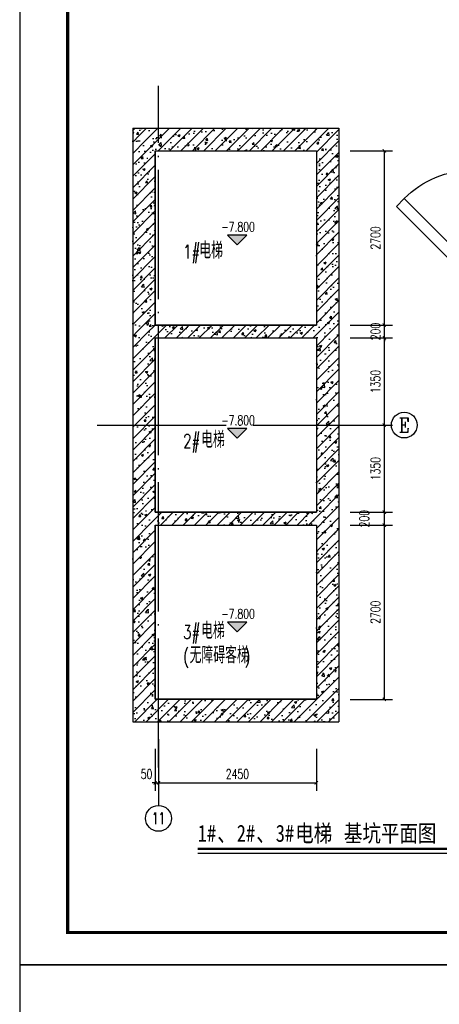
# Model space of a CAD drawing. Extents: x 797781 to 1255204, y 21234 to 1024248.
# Tile 851 of 1056: x 1146159 to 1152670, y 574701 to 589958. Entities that reach past the tile are written whole.
import ezdxf
from ezdxf.enums import TextEntityAlignment as Align

# ---------------------------------------------------------------- set-up
doc = ezdxf.new("R2010")
doc.units = 0
doc.header["$LTSCALE"] = 1000
doc.header["$MEASUREMENT"] = 0
doc.linetypes.add('230303生产综合楼-平面图_t8$0$DOTE', pattern=[2.42, 2, -0.2, 0.02, -0.2])
for name, color, linetype in [('230303生产综合楼-平面图_t8$0$AXIS', 3, 'Continuous'), ('230303生产综合楼-平面图_t8$0$AXIS_TEXT', 7, 'Continuous'), ('230303生产综合楼-平面图_t8$0$DIM_ELEV', 3, 'Continuous'), ('230303生产综合楼-平面图_t8$0$DIM_SYMB', 3, 'Continuous'), ('230303生产综合楼-平面图_t8$0$DOTE', 1, '230303生产综合楼-平面图_t8$0$DOTE'), ('230303生产综合楼-平面图_t8$0$H-楼板留洞', 6, 'Continuous'), ('230303生产综合楼-平面图_t8$0$PUB_HATCH', 8, 'Continuous'), ('230303生产综合楼-平面图_t8$0$PUB_TEXT', 7, 'Continuous'), ('230303生产综合楼-平面图_t8$0$WALL', 40, 'Continuous'), ('230303生产综合楼-平面图_t8$0$WINDOW', 4, 'Continuous'), ('AXIS_TEXT', 7, 'Continuous'), ('PUB_TEXT', 7, 'Continuous'), ('PUB_TITLE', 4, 'Continuous')]:
    doc.layers.add(name, color=color, linetype=linetype)
doc.styles.add('230303生产综合楼-平面图_t8$0$-黑体', font='simhei.ttf', dxfattribs={"width": 0.8})
doc.styles.add('230303生产综合楼-平面图_t8$0$_TCH_AXIS', font='COMPLEX', dxfattribs={"bigfont": 'GBCBIG'})
doc.styles.add('230303生产综合楼-平面图_t8$0$_TCH_DIM', font='SIMPLEX', dxfattribs={"bigfont": 'GBCBIG'})
doc.styles.add('230303生产综合楼-平面图_T8$0$_TCH_DIM_T3', font='SIMPLEX', dxfattribs={"width": 0.705882, "bigfont": 'GBCBIG'})
doc.styles.add('COMPLEX', font='COMPLEX')
doc.dimstyles.new('230303生产综合楼-平面图_T8$0$_TCH_ARCH&&50', dxfattribs={"dimtxt": 148.75, "dimasz": 50, "dimexe": 125, "dimexo": 150, "dimgap": 63.125, "dimtad": 1, "dimdec": 0, "dimzin": 0, "dimdsep": 46, "dimtxsty": '230303生产综合楼-平面图_T8$0$_TCH_DIM_T3', "dimblk": '230303生产综合楼-平面图_t8$0$_ArchTick', "dimcen": 0.09, "dimclrt": 7, "dimazin": 2, "dimtfac": 1, "dimtdec": 0, "dimtix": 1, "dimtmove": 2, "dimatfit": 3, "dimfxl": 1, "dimtolj": 1, "dimtzin": 0, "dimarcsym": 0})
pattern_1 = [(45, (0, 0), (-88.388348, 88.388348), []), (50, (0, 0), (358.63009, -31.37607), [37.5, -412.5]), (355, (0, 0), (-69.37567, 376.09607), [30, -330]), (100.4514, (29.9, -2.6), (289.25469, 344.71977), [31.8701, -350.57106]), (46.1842, (0, 100), (533.62052, -82.7595), [56.25, -618.75]), (96.6356, (44.47, 93.1), (467.33135, 487.05894), [47.80514, -525.8565]), (351.1842, (0, 100), (467.33097, 487.0593), [45, -495]), (21, (50, 75), (298.453526, -201.309445), [37.5, -412.5]), (326, (50, 75), (121.65767, 362.57502), [30, -330]), (71.4514, (74.87, 58.22), (420.11131, 161.26525), [31.8701, -350.57106]), (37.5, (0, 0), (6.079928, 166.446927), [0, -326, 0, -335, 0, -331.25]), (7.5, (0, 0), (131.534769, 197.205856), [0, -191, 0, -318.5, 0, -126.25]), (327.5, (-111.5, 0), (266.911218, -11.277436), [0, -125, 0, -390, 0, -517.5]), (317.5, (-161.5, 0), (291.593085, 50.05249), [0, -162.5, 0, -259, 0, -367.5])]

# ---------------------------------------------------------------- blocks, each defined once
blk = doc.blocks.new('230303生产综合楼-平面图_t8$0$_ArchTick')
at = {"color": 0, "linetype": 'ByBlock', "const_width": 0.3}
blk.add_lwpolyline([(-0.5, -0.5), (0.5, 0.5)], dxfattribs=at)
blk = doc.blocks.new('*D2580')
at = {"layer": '230303生产综合楼-平面图_t8$0$AXIS', "color": 0, "lineweight": -2, "transparency": 16777216}
for p, q in [((1148263, 578661), (1148263, 578007)), ((1148313, 578661), (1148313, 578007)), ((1148263, 578132), (1148213, 578132)), ((1148263, 578132), (1148313, 578132)), ((1148313, 578132), (1148363, 578132))]:
    blk.add_line(p, q, dxfattribs=at)
at = {"layer": 'Defpoints', "color": 0, "transparency": 16777216}
for p in [(1148263, 578811), (1148313, 578811), (1148313, 578132)]:
    blk.add_point(p, dxfattribs=at)
at = {"layer": '230303生产综合楼-平面图_t8$0$AXIS', "color": 0, "lineweight": -2, "transparency": 16777216, "xscale": 50, "yscale": 50, "zscale": 50}
blk.add_blockref('230303生产综合楼-平面图_t8$0$_ArchTick', (1148263, 578132), dxfattribs=at)
at = {"layer": '230303生产综合楼-平面图_t8$0$AXIS', "color": 0, "lineweight": -2, "transparency": 16777216, "xscale": 50, "yscale": 50, "zscale": 50, "rotation": 180}
blk.add_blockref('230303生产综合楼-平面图_t8$0$_ArchTick', (1148313, 578132), dxfattribs=at)
at = {"layer": '230303生产综合楼-平面图_t8$0$AXIS', "color": 7, "transparency": 16777216, "insert": (1148128, 578269), "char_height": 148.8, "attachment_point": 5, "style": '230303生产综合楼-平面图_T8$0$_TCH_DIM_T3'}
blk.add_mtext('\\A1;50', dxfattribs=at)
blk = doc.blocks.new('*D2581')
at = {"layer": '230303生产综合楼-平面图_t8$0$AXIS', "color": 0, "lineweight": -2, "transparency": 16777216}
for p, q in [((1148313, 578661), (1148313, 578007)), ((1150763, 578661), (1150763, 578007)), ((1148313, 578132), (1150763, 578132))]:
    blk.add_line(p, q, dxfattribs=at)
at = {"layer": 'Defpoints', "color": 0, "transparency": 16777216}
for p in [(1148313, 578811), (1150763, 578811), (1150763, 578132)]:
    blk.add_point(p, dxfattribs=at)
at = {"layer": '230303生产综合楼-平面图_t8$0$AXIS', "color": 0, "lineweight": -2, "transparency": 16777216, "xscale": 50, "yscale": 50, "zscale": 50, "rotation": 180}
blk.add_blockref('230303生产综合楼-平面图_t8$0$_ArchTick', (1148313, 578132), dxfattribs=at)
at = {"layer": '230303生产综合楼-平面图_t8$0$AXIS', "color": 0, "lineweight": -2, "transparency": 16777216, "xscale": 50, "yscale": 50, "zscale": 50}
blk.add_blockref('230303生产综合楼-平面图_t8$0$_ArchTick', (1150763, 578132), dxfattribs=at)
at = {"layer": '230303生产综合楼-平面图_t8$0$AXIS', "color": 7, "transparency": 16777216, "insert": (1149538, 578269), "char_height": 148.8, "attachment_point": 5, "style": '230303生产综合楼-平面图_T8$0$_TCH_DIM_T3'}
blk.add_mtext('\\A1;2450', dxfattribs=at)
blk = doc.blocks.new('_AXISO')
blk.add_circle((0, 0), 0.5)
at = {"layer": 'AXIS_TEXT', "style": 'COMPLEX', "width": 1.041667}
blk.add_attdef('A', text='', height=0.56, dxfattribs=at).set_placement((-0.25, -0.28), (0.25, -0.28), align=Align.FIT)
blk = doc.blocks.new('*D2582')
at = {"layer": '230303生产综合楼-平面图_t8$0$AXIS', "color": 0, "lineweight": -2, "transparency": 16777216}
for p, q in [((1151288, 587926), (1151942, 587926)), ((1151817, 585226), (1151817, 587926)), ((1151288, 585226), (1151942, 585226))]:
    blk.add_line(p, q, dxfattribs=at)
at = {"layer": 'Defpoints', "color": 0, "transparency": 16777216}
for p in [(1151138, 587926), (1151817, 587926), (1151138, 585226)]:
    blk.add_point(p, dxfattribs=at)
at = {"layer": '230303生产综合楼-平面图_t8$0$AXIS', "color": 0, "lineweight": -2, "transparency": 16777216, "xscale": 50, "yscale": 50, "zscale": 50}
for p, rotation in [((1151817, 587926), 90), ((1151817, 585226), 270)]:
    blk.add_blockref('230303生产综合楼-平面图_t8$0$_ArchTick', p, dxfattribs=dict(at, rotation=rotation))
at = {"layer": '230303生产综合楼-平面图_t8$0$AXIS', "color": 7, "transparency": 16777216, "insert": (1151680, 586576), "char_height": 148.8, "attachment_point": 5, "rotation": 90, "style": '230303生产综合楼-平面图_T8$0$_TCH_DIM_T3'}
blk.add_mtext('\\A1;2700', dxfattribs=at)
blk = doc.blocks.new('*D2583')
at = {"layer": '230303生产综合楼-平面图_t8$0$AXIS', "color": 0, "lineweight": -2, "transparency": 16777216}
for p, q in [((1151817, 585226), (1151817, 585276)), ((1151288, 585226), (1151942, 585226)), ((1151817, 585026), (1151817, 585226)), ((1151288, 585026), (1151942, 585026)), ((1151817, 585026), (1151817, 584976))]:
    blk.add_line(p, q, dxfattribs=at)
at = {"layer": 'Defpoints', "color": 0, "transparency": 16777216}
for p in [(1151138, 585226), (1151817, 585226), (1151138, 585026)]:
    blk.add_point(p, dxfattribs=at)
at = {"layer": '230303生产综合楼-平面图_t8$0$AXIS', "color": 0, "lineweight": -2, "transparency": 16777216, "xscale": 50, "yscale": 50, "zscale": 50}
for p, rotation in [((1151817, 585226), 270), ((1151817, 585026), 90)]:
    blk.add_blockref('230303生产综合楼-平面图_t8$0$_ArchTick', p, dxfattribs=dict(at, rotation=rotation))
at = {"layer": '230303生产综合楼-平面图_t8$0$AXIS', "color": 7, "transparency": 16777216, "insert": (1151680, 585126), "char_height": 148.8, "attachment_point": 5, "rotation": 90, "style": '230303生产综合楼-平面图_T8$0$_TCH_DIM_T3'}
blk.add_mtext('\\A1;200', dxfattribs=at)
blk = doc.blocks.new('*D2584')
at = {"layer": '230303生产综合楼-平面图_t8$0$AXIS', "color": 0, "lineweight": -2, "transparency": 16777216}
for p, q in [((1151288, 585026), (1151942, 585026)), ((1151817, 583676), (1151817, 585026)), ((1151288, 583676), (1151942, 583676))]:
    blk.add_line(p, q, dxfattribs=at)
at = {"layer": 'Defpoints', "color": 0, "transparency": 16777216}
for p in [(1151138, 585026), (1151817, 585026), (1151138, 583676)]:
    blk.add_point(p, dxfattribs=at)
at = {"layer": '230303生产综合楼-平面图_t8$0$AXIS', "color": 0, "lineweight": -2, "transparency": 16777216, "xscale": 50, "yscale": 50, "zscale": 50}
for p, rotation in [((1151817, 585026), 90), ((1151817, 583676), 270)]:
    blk.add_blockref('230303生产综合楼-平面图_t8$0$_ArchTick', p, dxfattribs=dict(at, rotation=rotation))
at = {"layer": '230303生产综合楼-平面图_t8$0$AXIS', "color": 7, "transparency": 16777216, "insert": (1151680, 584351), "char_height": 148.8, "attachment_point": 5, "rotation": 90, "style": '230303生产综合楼-平面图_T8$0$_TCH_DIM_T3'}
blk.add_mtext('\\A1;1350', dxfattribs=at)
blk = doc.blocks.new('*D2585')
at = {"layer": '230303生产综合楼-平面图_t8$0$AXIS', "color": 0, "lineweight": -2, "transparency": 16777216}
for p, q in [((1151288, 583676), (1151942, 583676)), ((1151817, 582326), (1151817, 583676)), ((1151288, 582326), (1151942, 582326))]:
    blk.add_line(p, q, dxfattribs=at)
at = {"layer": 'Defpoints', "color": 0, "transparency": 16777216}
for p in [(1151138, 583676), (1151817, 583676), (1151138, 582326)]:
    blk.add_point(p, dxfattribs=at)
at = {"layer": '230303生产综合楼-平面图_t8$0$AXIS', "color": 0, "lineweight": -2, "transparency": 16777216, "xscale": 50, "yscale": 50, "zscale": 50}
for p, rotation in [((1151817, 583676), 90), ((1151817, 582326), 270)]:
    blk.add_blockref('230303生产综合楼-平面图_t8$0$_ArchTick', p, dxfattribs=dict(at, rotation=rotation))
at = {"layer": '230303生产综合楼-平面图_t8$0$AXIS', "color": 7, "transparency": 16777216, "insert": (1151680, 583001), "char_height": 148.8, "attachment_point": 5, "rotation": 90, "style": '230303生产综合楼-平面图_T8$0$_TCH_DIM_T3'}
blk.add_mtext('\\A1;1350', dxfattribs=at)
blk = doc.blocks.new('*D2586')
at = {"layer": '230303生产综合楼-平面图_t8$0$AXIS', "color": 0, "lineweight": -2, "transparency": 16777216}
for p, q in [((1151288, 582326), (1151942, 582326)), ((1151817, 582126), (1151817, 582326)), ((1151288, 582126), (1151942, 582126))]:
    blk.add_line(p, q, dxfattribs=at)
at = {"layer": 'Defpoints', "color": 0, "transparency": 16777216}
for p in [(1151138, 582326), (1151817, 582326), (1151138, 582126)]:
    blk.add_point(p, dxfattribs=at)
at = {"layer": '230303生产综合楼-平面图_t8$0$AXIS', "color": 0, "lineweight": -2, "transparency": 16777216, "xscale": 50, "yscale": 50, "zscale": 50}
for p, rotation in [((1151817, 582326), 90), ((1151817, 582126), 270)]:
    blk.add_blockref('230303生产综合楼-平面图_t8$0$_ArchTick', p, dxfattribs=dict(at, rotation=rotation))
at = {"layer": '230303生产综合楼-平面图_t8$0$AXIS', "color": 7, "transparency": 16777216, "insert": (1151505, 582226), "char_height": 148.8, "attachment_point": 5, "rotation": 90, "style": '230303生产综合楼-平面图_T8$0$_TCH_DIM_T3'}
blk.add_mtext('\\A1;200', dxfattribs=at)
blk = doc.blocks.new('*D2587')
at = {"layer": '230303生产综合楼-平面图_t8$0$AXIS', "color": 0, "lineweight": -2, "transparency": 16777216}
for p, q in [((1151288, 582126), (1151942, 582126)), ((1151817, 579426), (1151817, 582126)), ((1151288, 579426), (1151942, 579426))]:
    blk.add_line(p, q, dxfattribs=at)
at = {"layer": 'Defpoints', "color": 0, "transparency": 16777216}
for p in [(1151138, 582126), (1151817, 582126), (1151138, 579426)]:
    blk.add_point(p, dxfattribs=at)
at = {"layer": '230303生产综合楼-平面图_t8$0$AXIS', "color": 0, "lineweight": -2, "transparency": 16777216, "xscale": 50, "yscale": 50, "zscale": 50}
for p, rotation in [((1151817, 582126), 90), ((1151817, 579426), 270)]:
    blk.add_blockref('230303生产综合楼-平面图_t8$0$_ArchTick', p, dxfattribs=dict(at, rotation=rotation))
at = {"layer": '230303生产综合楼-平面图_t8$0$AXIS', "color": 7, "transparency": 16777216, "insert": (1151680, 580776), "char_height": 148.8, "attachment_point": 5, "rotation": 90, "style": '230303生产综合楼-平面图_T8$0$_TCH_DIM_T3'}
blk.add_mtext('\\A1;2700', dxfattribs=at)
blk = doc.blocks.new('230303生产综合楼-平面图_t8$0$$DorLib2D$00000078')
for p, q in [((-0.207, 0.85), (-0.126, 0.931)), ((0.581, 0.224), (-0.126, 0.931)), ((0.5, 0.143), (-0.207, 0.85)), ((0.5, 0.143), (0.581, 0.224))]:
    blk.add_line(p, q)
blk.add_arc((0.5, 0.143), 1, 135, 180)

msp = doc.modelspace()

# ---------------------------------------------------------------- hatches: boundary and pattern name
at = {"layer": '230303生产综合楼-平面图_t8$0$DIM_ELEV'}
for points in [[(1149534.7, 586471), (1149684.7, 586621), (1149384.7, 586621)], [(1149534.7, 583472.6), (1149684.7, 583622.6), (1149384.7, 583622.6)], [(1149534.7, 580474.2), (1149684.7, 580624.2), (1149384.7, 580624.2)]]:
    msp.add_hatch(color=256, dxfattribs=at).paths.add_polyline_path(points)
at = {"layer": '230303生产综合楼-平面图_t8$0$PUB_HATCH'}
h = msp.add_hatch(dxfattribs=at)
h.set_pattern_fill('钢筋混凝土', color=256, scale=50, style=0)
h.set_pattern_definition(pattern_1)
h.paths.add_polyline_path([(1147912.7, 588276.4), (1148262.7, 587926.4), (1150762.8, 587926.4), (1151112.8, 588276.4)])
h = msp.add_hatch(dxfattribs=at)
h.set_pattern_fill('钢筋混凝土', color=256, scale=50, style=0)
h.set_pattern_definition(pattern_1)
h.paths.add_polyline_path([(1148262.7, 587926.4), (1147912.7, 588276.4), (1147912.7, 585126.4), (1148146.1, 585126.4), (1148262.7, 585226.4)])
h = msp.add_hatch(dxfattribs=at)
h.set_pattern_fill('钢筋混凝土', color=256, scale=50, style=0)
h.set_pattern_definition(pattern_1)
h.paths.add_polyline_path([(1151112.8, 588276.4), (1150762.8, 587926.4), (1150762.8, 585226.4), (1150879.4, 585126.4), (1151112.8, 585126.4)])
h = msp.add_hatch(dxfattribs=at)
h.set_pattern_fill('钢筋混凝土', color=256, scale=50, style=0)
h.set_pattern_definition(pattern_1)
h.paths.add_polyline_path([(1148146.1, 585126.4), (1147912.7, 585126.4), (1147912.7, 582226.4), (1148146.1, 582226.4), (1148262.7, 582326.4), (1148262.7, 585026.4)])
h = msp.add_hatch(dxfattribs=at)
h.set_pattern_fill('钢筋混凝土', color=256, scale=50, style=0)
h.set_pattern_definition(pattern_1)
h.paths.add_polyline_path([(1148146.1, 585126.4), (1148262.7, 585026.4), (1150762.8, 585026.4), (1150879.4, 585126.4), (1150762.8, 585226.4), (1148262.7, 585226.4)])
h = msp.add_hatch(dxfattribs=at)
h.set_pattern_fill('钢筋混凝土', color=256, scale=50, style=0)
h.set_pattern_definition(pattern_1)
h.paths.add_polyline_path([(1150879.4, 585126.4), (1150762.8, 585026.4), (1150762.8, 582326.4), (1150879.4, 582226.4), (1151112.8, 582226.4), (1151112.8, 585126.4)])
h = msp.add_hatch(dxfattribs=at)
h.set_pattern_fill('钢筋混凝土', color=256, scale=50, style=0)
h.set_pattern_definition(pattern_1)
h.paths.add_polyline_path([(1148146.1, 582226.4), (1147912.7, 582226.4), (1147912.7, 579076.4), (1148262.7, 579426.4), (1148262.7, 582126.4)])
h = msp.add_hatch(dxfattribs=at)
h.set_pattern_fill('钢筋混凝土', color=256, scale=50, style=0)
h.set_pattern_definition(pattern_1)
h.paths.add_polyline_path([(1148146.1, 582226.4), (1148262.7, 582126.4), (1150762.8, 582126.4), (1150879.4, 582226.4), (1150762.8, 582326.4), (1148262.7, 582326.4)])
h = msp.add_hatch(dxfattribs=at)
h.set_pattern_fill('钢筋混凝土', color=256, scale=50, style=0)
h.set_pattern_definition(pattern_1)
h.paths.add_polyline_path([(1150879.4, 582226.4), (1150762.8, 582126.4), (1150762.8, 579426.4), (1151112.8, 579076.4), (1151112.8, 582226.4)])
h = msp.add_hatch(dxfattribs=at)
h.set_pattern_fill('钢筋混凝土', color=256, scale=50, style=0)
h.set_pattern_definition(pattern_1)
h.paths.add_polyline_path([(1148262.7, 579426.4), (1147912.7, 579076.4), (1151112.8, 579076.4), (1150762.8, 579426.4)])

# ---------------------------------------------------------------- linework, layer by layer
at = {"layer": '230303生产综合楼-平面图_t8$0$AXIS'}
for p, q in [((1151382.8, 583676.4), (1151926.1, 583676.4)), ((1148312.7, 578810.9), (1148312.7, 577782))]:
    msp.add_line(p, q, dxfattribs=at)
at = {"layer": '230303生产综合楼-平面图_t8$0$DIM_ELEV'}
for p, q in [((1149534.7, 586471), (1149384.7, 586621)), ((1149684.7, 586621), (1149384.7, 586621)), ((1149534.7, 586471), (1149684.7, 586621)), ((1149534.7, 583472.6), (1149384.7, 583622.6)), ((1149684.7, 583622.6), (1149384.7, 583622.6)), ((1149534.7, 583472.6), (1149684.7, 583622.6)), ((1149534.7, 580474.2), (1149384.7, 580624.2)), ((1149684.7, 580624.2), (1149384.7, 580624.2)), ((1149534.7, 580474.2), (1149684.7, 580624.2))]:
    msp.add_line(p, q, dxfattribs=at)
at = {"layer": '230303生产综合楼-平面图_t8$0$DIM_SYMB', "const_width": 35}
msp.add_lwpolyline([(1148922.4, 577110.9), (1153324.2, 577110.9)], dxfattribs=at)
at = {"layer": '230303生产综合楼-平面图_t8$0$DIM_SYMB'}
msp.add_lwpolyline([(1148922.4, 577040.9), (1153324.2, 577040.9)], dxfattribs=at)
at = {"layer": '230303生产综合楼-平面图_t8$0$DOTE'}
for p, q in [((1148312.7, 578369.3), (1148312.7, 588935.3)), ((1147363.9, 583676.4), (1151484.5, 583676.4))]:
    msp.add_line(p, q, dxfattribs=at)
at = {"layer": '230303生产综合楼-平面图_t8$0$H-楼板留洞'}
for points in [[(1148262.7, 587926.4), (1150762.8, 587926.4), (1150762.8, 585226.4), (1148262.7, 585226.4)], [(1148262.7, 585026.4), (1150762.8, 585026.4), (1150762.8, 582326.4), (1148262.7, 582326.4)], [(1148262.7, 582126.4), (1150762.8, 582126.4), (1150762.8, 579426.4), (1148262.7, 579426.4)]]:
    msp.add_lwpolyline(points, close=True, dxfattribs=at)
at = {"layer": '230303生产综合楼-平面图_t8$0$WALL'}
for p, q in [((1147912.7, 588276.4), (1151112.8, 588276.4)), ((1147912.7, 588276.4), (1147912.7, 585126.4)), ((1151112.8, 588276.4), (1151112.8, 585126.4)), ((1148262.7, 587926.4), (1150762.8, 587926.4)), ((1148262.7, 587926.4), (1148262.7, 585226.4)), ((1150762.8, 587926.4), (1150762.8, 585226.4)), ((1147912.7, 585126.4), (1147912.7, 582226.4)), ((1148262.7, 585226.4), (1150762.8, 585226.4)), ((1151112.8, 585126.4), (1151112.8, 582226.4)), ((1148262.7, 585026.4), (1148262.7, 582326.4)), ((1148262.7, 585026.4), (1150762.8, 585026.4)), ((1150762.8, 585026.4), (1150762.8, 582326.4)), ((1147912.7, 582226.4), (1147912.7, 579076.4)), ((1148262.7, 582326.4), (1150762.8, 582326.4)), ((1151112.8, 582226.4), (1151112.8, 579076.4)), ((1148262.7, 582126.4), (1148262.7, 579426.4)), ((1148262.7, 582126.4), (1150762.8, 582126.4)), ((1150762.8, 582126.4), (1150762.8, 579426.4)), ((1148262.7, 579426.4), (1150762.8, 579426.4)), ((1147912.7, 579076.4), (1151112.8, 579076.4))]:
    msp.add_line(p, q, dxfattribs=at)
at = {"layer": 'PUB_TITLE'}
for points in [[(1146159.4, 575313.1), (1198709.4, 575313.1), (1198709.4, 605013.1), (1146159.4, 605013.1)], [(1146159.4, 533263.1), (1175859.4, 533263.1), (1175859.4, 575313.1), (1146159.4, 575313.1)]]:
    msp.add_lwpolyline(points, close=True, dxfattribs=at)
at = {"layer": 'PUB_TITLE', "const_width": 50}
msp.add_lwpolyline([(1146904.2, 575813.1), (1197704.2, 575813.1), (1197704.2, 604513.1), (1146904.2, 604513.1)], close=True, dxfattribs=at)

# ---------------------------------------------------------------- block references
at = {"layer": '230303生产综合楼-平面图_t8$0$AXIS'}
ref = msp.add_blockref('_AXISO', (1152126.1, 583676.4), dxfattribs=dict(at, xscale=400, yscale=400, zscale=400))
ref.add_attrib('A', 'E', dxfattribs={"layer": '230303生产综合楼-平面图_t8$0$AXIS_TEXT', "ltscale": 2, "height": 222.7, "style": '230303生产综合楼-平面图_t8$0$_TCH_AXIS'}).set_placement((1152041.3, 583565), (1152211, 583565), align=Align.FIT)
ref = msp.add_blockref('_AXISO', (1148312.7, 577582), dxfattribs=dict(at, xscale=400, yscale=400, zscale=400))
ref.add_attrib('A', '11', dxfattribs={"layer": '230303生产综合楼-平面图_t8$0$AXIS_TEXT', "ltscale": 2, "height": 184.38, "style": '230303生产综合楼-平面图_t8$0$_TCH_AXIS'}).set_placement((1148207.4, 577489.8), (1148418.1, 577489.8), align=Align.FIT)
at = {"layer": '230303生产综合楼-平面图_t8$0$WINDOW', "xscale": -1500, "yscale": 1500, "zscale": 100, "rotation": 90}
msp.add_blockref('230303生产综合楼-平面图_t8$0$$DorLib2D$00000078', (1153400.7, 586876.4), dxfattribs=at)

# ---------------------------------------------------------------- texts
at = {"layer": '230303生产综合楼-平面图_t8$0$PUB_TEXT', "style": '230303生产综合楼-平面图_t8$0$_TCH_DIM', "width": 0.705882}
for s, height, p in [('-7.800', 148.75, (1149285.9, 586673.5)), ('1#', 212.5, (1148695.6, 586255.8)), ('-7.800', 148.75, (1149285.9, 583675.1)), ('2#', 212.5, (1148695.6, 583322.2)), ('-7.800', 148.75, (1149285.9, 580676.7)), ('3#', 212.5, (1148695.6, 580362.9)), ('(', 212.5, (1148695.6, 579983.9)), (')', 212.5, (1149646.6, 579983.9))]:
    msp.add_text(s, height=height, dxfattribs=at).set_placement(p)
at = {"layer": '230303生产综合楼-平面图_t8$0$PUB_TEXT', "style": '230303生产综合楼-平面图_t8$0$_TCH_DIM'}
for s, p in [('电梯', (1148945.6, 586255.8)), ('电梯', (1148974.1, 583322.2)), ('电梯', (1148974.1, 580362.9)), ('无障碍客梯', (1148795.6, 579983.9))]:
    msp.add_text(s, height=255.32, dxfattribs=at).set_placement(p)
at = {"layer": 'PUB_TEXT', "style": '230303生产综合楼-平面图_t8$0$-黑体', "width": 0.8}
for s, height, p in [('2#', 262.87, (1149527.3, 577219.3)), ('3#', 262.87, (1150132.2, 577219.3)), ('电梯', 262.87, (1150434.6, 577219.3)), ('基坑平面图', 262.87, (1151190.8, 577219.3)), ('1#', 262.87, (1148922.4, 577219.3)), ('、', 262.9, (1149224.8, 577219.3)), ('、', 262.9, (1149829.7, 577219.3))]:
    msp.add_text(s, height=height, dxfattribs=at).set_placement(p)

# ---------------------------------------------------------------- dimensions: what is measured, and where the dimension line sits
at = {"layer": '230303生产综合楼-平面图_t8$0$AXIS'}
for p1, p2, picture, middle in [((1151138.3, 585226.4), (1151138.3, 587926.4), '*D2582', (1151679.7, 586576.4)), ((1151138.3, 585026.4), (1151138.3, 585226.4), '*D2583', (1151679.7, 585126.4)), ((1151138.3, 583676.4), (1151138.3, 585026.4), '*D2584', (1151679.7, 584351.4)), ((1151138.3, 582326.4), (1151138.3, 583676.4), '*D2585', (1151679.7, 583001.4)), ((1151138.3, 579426.4), (1151138.3, 582126.4), '*D2587', (1151679.7, 580776.4)), ((1148312.7, 578810.9), (1150762.8, 578810.9), '*D2581', (1149537.8, 578269.5))]:
    dim = msp.add_aligned_dim(p1=p1, p2=p2, distance=-678.9, dimstyle='230303生产综合楼-平面图_T8$0$_TCH_ARCH&&50', dxfattribs=at)
    dim.commit()
    dim.dimension.update_dxf_attribs({"geometry": picture, "text_midpoint": middle})
for base, p1, p2, angle, picture, middle in [((1151817.2, 582326.4), (1151138.3, 582126.4), (1151138.3, 582326.4), 90, '*D2586', (1151504.7, 582226.4)), ((1148312.7, 578132), (1148262.7, 578810.9), (1148312.7, 578810.9), 0, '*D2580', (1148127.7, 578269.5))]:
    dim = msp.add_linear_dim(base=base, p1=p1, p2=p2, angle=angle, dimstyle='230303生产综合楼-平面图_T8$0$_TCH_ARCH&&50', dxfattribs=at)
    dim.commit()
    dim.dimension.update_dxf_attribs({"geometry": picture, "text_midpoint": middle, "dimtype": 161})

doc.saveas('drawing.dxf')
